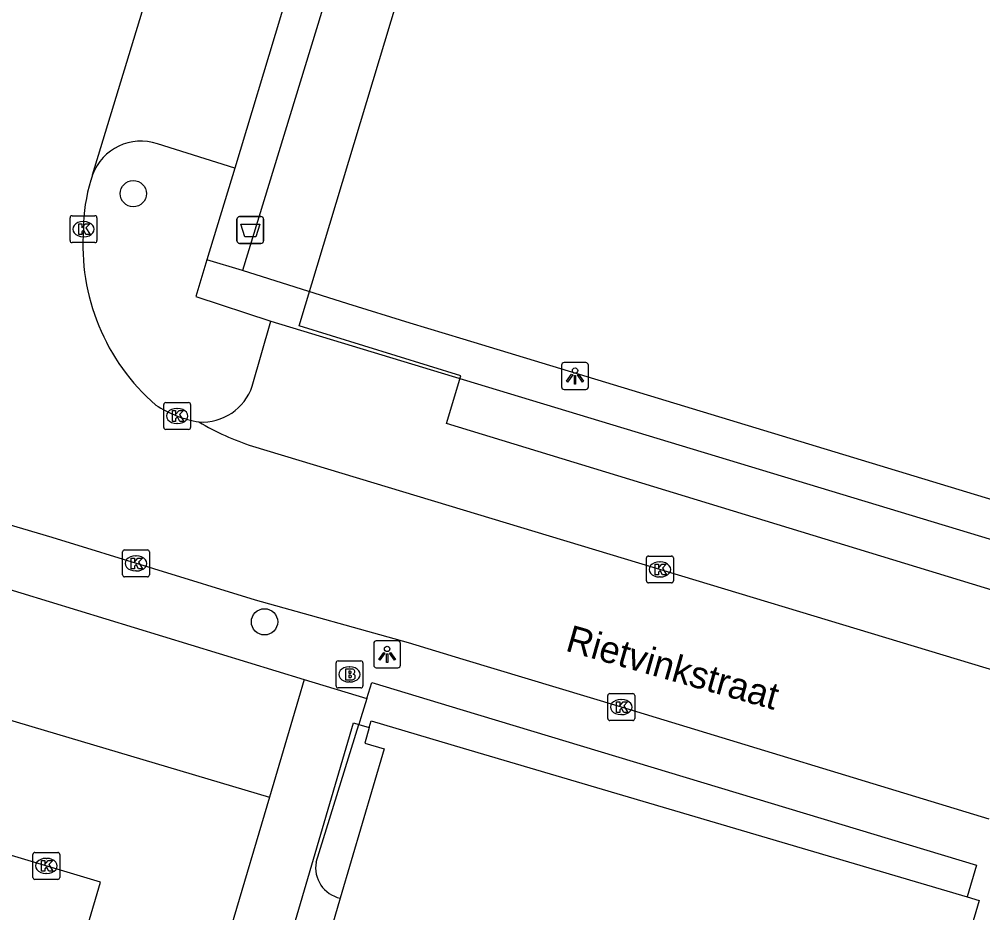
# Model space of a CAD drawing. Extents: x 161772 to 163123, y 383092 to 383917.
# Drawn here: x 162983.5 to 163019.32, y 383699.32 to 383732.53 of the extents above; entities that cross this region are included whole.
import ezdxf

# ---------------------------------------------------------------- set-up
doc = ezdxf.new("R2010")
doc.units = 0
for name, color, linetype in [('IMGEO_Afvalbak', 7, 'Continuous'), ('IMGEO_Boom', 7, 'Continuous'), ('IMGEO_Brandkraan', 7, 'Continuous'), ('IMGEO_Kolk', 7, 'Continuous'), ('IMGEO_Lichtpunt', 7, 'Continuous'), ('IMGEO_Openbare_ruimte_label', 7, 'Continuous'), ('IMGEO_Pand', 7, 'Continuous'), ('IMGEO_Pand_vergunning_verleend', 7, 'Continuous'), ('IMGEO_Rijbaan_lokaal_open', 7, 'Continuous'), ('IMGEO_Voetpad_open', 7, 'Continuous')]:
    doc.layers.add(name, color=color, linetype=linetype)

msp = doc.modelspace()

# ---------------------------------------------------------------- linework, layer by layer
at = {"layer": 'IMGEO_Afvalbak'}
for p, q in [((162991.595, 383724.294), (162991.595, 383725.094)), ((162991.595, 383725.094), (162991.595, 383724.294)), ((162991.695, 383725.194), (162992.485, 383725.194)), ((162992.485, 383725.194), (162991.695, 383725.194)), ((162992.585, 383725.094), (162992.585, 383724.294)), ((162992.585, 383724.294), (162992.585, 383725.094)), ((162992.485, 383724.194), (162991.695, 383724.194)), ((162991.695, 383724.194), (162992.485, 383724.194))]:
    msp.add_line(p, q, dxfattribs=at)
msp.add_lwpolyline([(162991.738, 383724.908), (162992.442, 383724.908), (162992.293, 383724.438), (162991.887, 383724.438), (162991.738, 383724.908)], dxfattribs=at)
for centre, start, end in [((162991.695, 383725.094), 90, 180), ((162991.695, 383725.094), 90, 180), ((162992.485, 383725.094), 0, 90), ((162992.485, 383725.094), 360, 90), ((162991.695, 383724.294), 180, 270), ((162991.695, 383724.294), 180, 270), ((162992.485, 383724.294), 270, 0), ((162992.485, 383724.294), 270, 0)]:
    msp.add_arc(centre, 0.1, start, end, dxfattribs=at)
at = {"layer": 'IMGEO_Boom'}
for centre in [(162987.743, 383726.045), (162992.62, 383710.129)]:
    msp.add_circle(centre, 0.489, dxfattribs=at)
at = {"layer": 'IMGEO_Brandkraan'}
for p, q in [((162995.277, 383707.748), (162995.277, 383708.6)), ((162995.352, 383708.674), (162996.204, 383708.674)), ((162996.278, 383708.6), (162996.278, 383707.748)), ((162995.765, 383708.454), (162995.79, 383708.454)), ((162995.788, 383707.894), (162995.763, 383707.894)), ((162996.204, 383707.674), (162995.352, 383707.674))]:
    msp.add_line(p, q, dxfattribs=at)
for points in [[(162995.277, 383707.748), (162995.277, 383708.6)], [(162995.352, 383708.674), (162996.204, 383708.674)], [(162996.278, 383708.6), (162996.278, 383707.748)], [(162995.625, 383708.374), (162995.625, 383707.974), (162995.838, 383707.974)], [(162995.856, 383708.374), (162995.625, 383708.374)], [(162995.804, 383708.293), (162995.75, 383708.293), (162995.75, 383708.217)], [(162995.75, 383708.217), (162995.803, 383708.217)], [(162995.812, 383708.141), (162995.75, 383708.141), (162995.75, 383708.06)], [(162995.75, 383708.06), (162995.812, 383708.06)], [(162996.204, 383707.674), (162995.352, 383707.674)]]:
    msp.add_lwpolyline(points, dxfattribs=at)
for centre, radius, start, end in [((162995.354, 383708.598), 0.0765, 91.552, 178.448), ((162995.354, 383708.598), 0.0765, 91.552, 178.448), ((162996.202, 383708.598), 0.0765, 1.552, 88.448), ((162996.202, 383708.598), 0.0765, 1.552, 88.448), ((162995.805, 383708.255), 0.0379, 267.8285, 90.9355), ((162995.86, 383708.229), 0.145, 59.4692, 91.5367), ((162995.885, 383708.276), 0.0922, 285.5137, 58.1501), ((162995.813, 383708.1), 0.0404, 269.8759, 90.5077), ((162995.844, 383708.225), 0.251, 268.6676, 293.5347), ((162995.89, 383708.084), 0.105, 301.3115, 78.989), ((162995.354, 383707.75), 0.0765, 181.552, 268.448), ((162995.354, 383707.75), 0.0765, 181.552, 268.448), ((162996.202, 383707.75), 0.0765, 271.552, 358.448), ((162996.202, 383707.75), 0.0765, 271.552, 358.448)]:
    msp.add_arc(centre, radius, start, end, dxfattribs=at)
for centre, major_axis, ratio, start_param, end_param in [((162995.764, 383708.174), (-0.387, 0.002), 0.722429, 4.712389, 7.853982), ((162995.789, 383708.174), (-0.39, 0.002), 0.717154, 1.570796, 4.712389)]:
    msp.add_ellipse(centre, major_axis=major_axis, ratio=ratio, start_param=start_param, end_param=end_param, dxfattribs=at)
at = {"layer": 'IMGEO_Kolk'}
for p, q in [((162985.391, 383724.299), (162985.391, 383725.151)), ((162985.466, 383725.225), (162986.318, 383725.225)), ((162986.392, 383725.151), (162986.392, 383724.299)), ((162985.879, 383725.005), (162985.904, 383725.005)), ((162985.902, 383724.445), (162985.877, 383724.445)), ((162986.318, 383724.225), (162985.466, 383724.225)), ((162988.948, 383718.281), (162989.8, 383718.281)), ((162988.873, 383717.355), (162988.873, 383718.207)), ((162989.361, 383718.061), (162989.386, 383718.061)), ((162989.874, 383718.207), (162989.874, 383717.355)), ((162989.8, 383717.281), (162988.948, 383717.281)), ((162989.384, 383717.501), (162989.359, 383717.501)), ((162987.342, 383711.875), (162987.342, 383712.727)), ((162987.417, 383712.801), (162988.269, 383712.801)), ((162987.83, 383712.581), (162987.855, 383712.581)), ((162988.343, 383712.727), (162988.343, 383711.875)), ((163006.891, 383712.576), (163007.743, 383712.576)), ((163006.816, 383711.65), (163006.816, 383712.502)), ((163007.304, 383712.356), (163007.329, 383712.356)), ((163007.817, 383712.502), (163007.817, 383711.65)), ((162988.269, 383711.801), (162987.417, 383711.801)), ((162987.853, 383712.021), (162987.828, 383712.021)), ((163007.327, 383711.796), (163007.302, 383711.796)), ((163007.743, 383711.576), (163006.891, 383711.576)), ((163005.379, 383706.535), (163005.379, 383707.387)), ((163005.454, 383707.461), (163006.306, 383707.461)), ((163005.867, 383707.241), (163005.892, 383707.241)), ((163006.38, 383707.387), (163006.38, 383706.535)), ((163006.306, 383706.461), (163005.454, 383706.461)), ((163005.89, 383706.681), (163005.865, 383706.681)), ((162984.01, 383700.631), (162984.01, 383701.483)), ((162984.085, 383701.557), (162984.937, 383701.557)), ((162985.011, 383701.483), (162985.011, 383700.631)), ((162984.498, 383701.337), (162984.523, 383701.337)), ((162984.521, 383700.777), (162984.496, 383700.777)), ((162984.937, 383700.557), (162984.085, 383700.557))]:
    msp.add_line(p, q, dxfattribs=at)
for points in [[(162985.391, 383724.299), (162985.391, 383725.151)], [(162985.466, 383725.225), (162986.318, 383725.225)], [(162986.392, 383725.151), (162986.392, 383724.299)], [(162985.712, 383724.925), (162985.835, 383724.925), (162985.835, 383724.774), (162985.965, 383724.925), (162986.129, 383724.925), (162985.983, 383724.774), (162986.136, 383724.525), (162985.984, 383724.525), (162985.899, 383724.689), (162985.835, 383724.622), (162985.835, 383724.525), (162985.712, 383724.525), (162985.712, 383724.925)], [(162986.318, 383724.225), (162985.466, 383724.225)], [(162988.948, 383718.281), (162989.8, 383718.281)], [(162988.873, 383717.355), (162988.873, 383718.207)], [(162989.194, 383717.981), (162989.317, 383717.981), (162989.317, 383717.83), (162989.447, 383717.981), (162989.611, 383717.981), (162989.465, 383717.83), (162989.618, 383717.581), (162989.466, 383717.581), (162989.381, 383717.745), (162989.317, 383717.678), (162989.317, 383717.581), (162989.194, 383717.581), (162989.194, 383717.981)], [(162989.874, 383718.207), (162989.874, 383717.355)], [(162989.8, 383717.281), (162988.948, 383717.281)], [(162987.342, 383711.875), (162987.342, 383712.727)], [(162987.417, 383712.801), (162988.269, 383712.801)], [(162988.343, 383712.727), (162988.343, 383711.875)], [(163006.891, 383712.576), (163007.743, 383712.576)], [(162987.663, 383712.501), (162987.786, 383712.501), (162987.786, 383712.35), (162987.916, 383712.501), (162988.08, 383712.501), (162987.934, 383712.35), (162988.087, 383712.101), (162987.935, 383712.101), (162987.85, 383712.265), (162987.786, 383712.198), (162987.786, 383712.101), (162987.663, 383712.101), (162987.663, 383712.501)], [(163006.816, 383711.65), (163006.816, 383712.502)], [(163007.137, 383712.276), (163007.26, 383712.276), (163007.26, 383712.125), (163007.39, 383712.276), (163007.554, 383712.276), (163007.408, 383712.125), (163007.561, 383711.876), (163007.409, 383711.876), (163007.324, 383712.04), (163007.26, 383711.973), (163007.26, 383711.876), (163007.137, 383711.876), (163007.137, 383712.276)], [(163007.817, 383712.502), (163007.817, 383711.65)], [(162988.269, 383711.801), (162987.417, 383711.801)], [(163007.743, 383711.576), (163006.891, 383711.576)], [(163005.379, 383706.535), (163005.379, 383707.387)], [(163005.454, 383707.461), (163006.306, 383707.461)], [(163005.7, 383707.161), (163005.823, 383707.161), (163005.823, 383707.01), (163005.953, 383707.161), (163006.117, 383707.161), (163005.971, 383707.01), (163006.124, 383706.761), (163005.972, 383706.761), (163005.887, 383706.925), (163005.823, 383706.858), (163005.823, 383706.761), (163005.7, 383706.761), (163005.7, 383707.161)], [(163006.38, 383707.387), (163006.38, 383706.535)], [(163006.306, 383706.461), (163005.454, 383706.461)], [(162984.01, 383700.631), (162984.01, 383701.483)], [(162984.085, 383701.557), (162984.937, 383701.557)], [(162985.011, 383701.483), (162985.011, 383700.631)], [(162984.331, 383701.257), (162984.454, 383701.257), (162984.454, 383701.106), (162984.584, 383701.257), (162984.748, 383701.257), (162984.602, 383701.106), (162984.755, 383700.857), (162984.603, 383700.857), (162984.518, 383701.021), (162984.454, 383700.954), (162984.454, 383700.857), (162984.331, 383700.857), (162984.331, 383701.257)], [(162984.937, 383700.557), (162984.085, 383700.557)]]:
    msp.add_lwpolyline(points, dxfattribs=at)
for centre, start, end in [((162985.468, 383725.149), 91.552, 178.448), ((162985.468, 383725.149), 91.552, 178.448), ((162986.316, 383725.149), 1.552, 88.448), ((162986.316, 383725.149), 1.552, 88.448), ((162985.468, 383724.301), 181.552, 268.448), ((162985.468, 383724.301), 181.552, 268.448), ((162986.316, 383724.301), 271.552, 358.448), ((162986.316, 383724.301), 271.552, 358.448), ((162988.95, 383718.205), 91.552, 178.448), ((162988.95, 383718.205), 91.552, 178.448), ((162989.798, 383718.205), 1.552, 88.448), ((162989.798, 383718.205), 1.552, 88.448), ((162988.95, 383717.357), 181.552, 268.448), ((162988.95, 383717.357), 181.552, 268.448), ((162989.798, 383717.357), 271.552, 358.448), ((162989.798, 383717.357), 271.552, 358.448), ((162987.419, 383712.725), 91.552, 178.448), ((162987.419, 383712.725), 91.552, 178.448), ((162988.267, 383712.725), 1.552, 88.448), ((162988.267, 383712.725), 1.552, 88.448), ((163006.893, 383712.5), 91.552, 178.448), ((163006.893, 383712.5), 91.552, 178.448), ((163007.741, 383712.5), 1.552, 88.448), ((163007.741, 383712.5), 1.552, 88.448), ((162987.419, 383711.877), 181.552, 268.448), ((162987.419, 383711.877), 181.552, 268.448), ((162988.267, 383711.877), 271.552, 358.448), ((162988.267, 383711.877), 271.552, 358.448), ((163006.893, 383711.652), 181.552, 268.448), ((163006.893, 383711.652), 181.552, 268.448), ((163007.741, 383711.652), 271.552, 358.448), ((163007.741, 383711.652), 271.552, 358.448), ((163005.456, 383707.385), 91.552, 178.448), ((163005.456, 383707.385), 91.552, 178.448), ((163006.304, 383707.385), 1.552, 88.448), ((163006.304, 383707.385), 1.552, 88.448), ((163005.456, 383706.537), 181.552, 268.448), ((163005.456, 383706.537), 181.552, 268.448), ((163006.304, 383706.537), 271.552, 358.448), ((163006.304, 383706.537), 271.552, 358.448), ((162984.087, 383701.481), 91.552, 178.448), ((162984.087, 383701.481), 91.552, 178.448), ((162984.935, 383701.481), 1.552, 88.448), ((162984.935, 383701.481), 1.552, 88.448), ((162984.087, 383700.633), 181.552, 268.448), ((162984.087, 383700.633), 181.552, 268.448), ((162984.935, 383700.633), 271.552, 358.448), ((162984.935, 383700.633), 271.552, 358.448)]:
    msp.add_arc(centre, 0.0765, start, end, dxfattribs=at)
for centre, major_axis, ratio, start_param, end_param in [((162985.878, 383724.725), (-0.387, 0.002), 0.722429, 4.712389, 7.853982), ((162985.903, 383724.725), (-0.39, 0.002), 0.717154, 1.570796, 4.712389), ((162989.36, 383717.781), (-0.387, 0.002), 0.722429, 4.712389, 7.853982), ((162989.385, 383717.781), (-0.39, 0.002), 0.717154, 1.570796, 4.712389), ((162987.829, 383712.301), (-0.387, 0.002), 0.722429, 4.712389, 7.853982), ((162987.854, 383712.301), (-0.39, 0.002), 0.717154, 1.570796, 4.712389), ((163007.303, 383712.076), (-0.387, 0.002), 0.722429, 4.712389, 7.853982), ((163007.328, 383712.076), (-0.39, 0.002), 0.717154, 1.570796, 4.712389), ((163005.866, 383706.961), (-0.387, 0.002), 0.722429, 4.712389, 7.853982), ((163005.891, 383706.961), (-0.39, 0.002), 0.717154, 1.570796, 4.712389), ((162984.497, 383701.057), (-0.387, 0.002), 0.722429, 4.712389, 7.853982), ((162984.522, 383701.057), (-0.39, 0.002), 0.717154, 1.570796, 4.712389)]:
    msp.add_ellipse(centre, major_axis=major_axis, ratio=ratio, start_param=start_param, end_param=end_param, dxfattribs=at)
at = {"layer": 'IMGEO_Lichtpunt'}
for p, q in [((163003.662, 383719.669), (163003.662, 383718.862)), ((163003.662, 383719.669), (163003.662, 383718.862)), ((163004.564, 383719.764), (163003.756, 383719.764)), ((163004.564, 383719.764), (163003.756, 383719.764)), ((163004.658, 383718.862), (163004.658, 383719.669)), ((163004.658, 383718.862), (163004.658, 383719.669)), ((163003.756, 383718.768), (163004.564, 383718.768)), ((163003.756, 383718.768), (163004.564, 383718.768)), ((162996.678, 383709.325), (162996.678, 383708.518)), ((162996.678, 383709.325), (162996.678, 383708.518)), ((162997.58, 383709.42), (162996.772, 383709.42)), ((162997.58, 383709.42), (162996.772, 383709.42)), ((162997.674, 383708.518), (162997.674, 383709.325)), ((162997.674, 383708.518), (162997.674, 383709.325)), ((162996.772, 383708.424), (162997.58, 383708.424)), ((162996.772, 383708.424), (162997.58, 383708.424))]:
    msp.add_line(p, q, dxfattribs=at)
for points in [[(163004.036, 383719.333), (163004.075, 383719.305), (163003.887, 383719.043), (163003.849, 383719.07), (163004.036, 383719.333)], [(163004.248, 383719.305), (163004.286, 383719.332), (163004.473, 383719.07), (163004.434, 383719.042), (163004.248, 383719.305)], [(163004.138, 383719.285), (163004.185, 383719.285), (163004.185, 383718.963), (163004.138, 383718.963), (163004.138, 383719.285)], [(162997.052, 383708.989), (162997.091, 383708.961), (162996.903, 383708.699), (162996.865, 383708.726), (162997.052, 383708.989)], [(162997.154, 383708.941), (162997.201, 383708.941), (162997.201, 383708.619), (162997.154, 383708.619), (162997.154, 383708.941)], [(162997.264, 383708.961), (162997.302, 383708.988), (162997.489, 383708.726), (162997.45, 383708.698), (162997.264, 383708.961)]]:
    msp.add_lwpolyline(points, dxfattribs=at)
for centre in [(163004.161, 383719.467), (162997.177, 383709.123)]:
    msp.add_circle(centre, 0.0994, dxfattribs=at)
for centre, start, end in [((163003.756, 383719.669), 90, 180), ((163003.756, 383719.669), 90, 180), ((163004.564, 383719.669), 0, 90), ((163004.564, 383719.669), 0, 90), ((163003.756, 383718.862), 180, 270), ((163003.756, 383718.862), 180, 270), ((163004.564, 383718.862), 270, 0), ((163004.564, 383718.862), 270, 360), ((162996.772, 383709.325), 90, 180), ((162996.772, 383709.325), 90, 180), ((162997.58, 383709.325), 0, 90), ((162997.58, 383709.325), 0, 90), ((162996.772, 383708.518), 180, 270), ((162996.772, 383708.518), 180, 270), ((162997.58, 383708.518), 270, 0), ((162997.58, 383708.518), 270, 360)]:
    msp.add_arc(centre, 0.0946, start, end, dxfattribs=at)
at = {"layer": 'IMGEO_Pand'}
for points in [[(162996.515, 383706.2), (162996.587, 383706.445), (163000, 383705.438), (163018.734, 383699.908)], [(162996.515, 383706.2), (162996.346, 383705.624), (162997.065, 383705.413), (162995.435, 383699.859)], [(162995.435, 383699.859), (162995.146, 383698.875), (162994.699, 383699.006), (162994.555, 383698.518), (162994.998, 383698.388), (162993.219, 383692.326), (162992.942, 383692.407), (162992.823, 383692.002), (162993.095, 383691.922), (162991.325, 383685.893), (162991.05, 383685.974), (162990.903, 383685.476), (162991.184, 383685.394), (162989.398, 383679.31), (162989.128, 383679.389), (162989.018, 383679.012), (162989.385, 383678.904), (162989.444, 383679.107), (162995.01, 383677.473)], [(163018.734, 383699.908), (163019.182, 383699.776), (163017.069, 383692.58), (163048.103, 383683.459)]]:
    msp.add_lwpolyline(points, dxfattribs=at)
at = {"layer": 'IMGEO_Pand_vergunning_verleend'}
msp.add_lwpolyline([(162993.909, 383721.134), (163001.45, 383746.157), (163009.166, 383743.831), (163009.809, 383745.965), (163011.405, 383745.484), (163016.15, 383761.229), (163023.626, 383758.976), (163024.262, 383761.086), (163067.776, 383747.972), (163075.772, 383712.068), (163041.89, 383704.522), (162999.381, 383717.505), (162999.921, 383719.274), (162993.909, 383721.134)], dxfattribs=at)
at = {"layer": 'IMGEO_Rijbaan_lokaal_open'}
for points in [[(162986.23, 383726.745), (162988.554, 383734.402), (162988.839, 383735.552), (162991.594, 383744.69), (162993.179, 383750), (162998.008, 383765.744)], [(162986.23, 383726.745), (162986.168, 383726.54)], [(162992.177, 383716.656), (163000, 383714.29), (163023.283, 383707.249)], [(163019.55, 383702.793), (163005.885, 383706.961), (163000, 383708.733), (162997.967, 383709.345), (162992.281, 383710.933), (162984.721, 383713.266), (162978.169, 383715.193), (162977.562, 383715.386)], [(162960.329, 383713.218), (162964.633, 383711.909), (162974.995, 383708.907), (162992.806, 383703.612)], [(162945.085, 383702.317), (162949.375, 383700.996), (162970.159, 383694.849), (162983.698, 383690.865), (162986.528, 383700.457), (162969.726, 383705.484), (162955.633, 383709.603), (162951.76, 383710.591)], [(162992.806, 383703.612), (162991.385, 383698.8), (162988.752, 383689.804), (162988.66, 383689.445), (162987.249, 383684.588)]]:
    msp.add_lwpolyline(points, dxfattribs=at)
for centre, radius, start, end in [((162991.826, 383724.748), 5.935, 162.4243, 180.2115), ((162993.735, 383724.126), 7.867, 175.625, 229.0313), ((162990.876, 383721.709), 4.207, 236.8767, 260.5086), ((162995.13, 383725.827), 9.634, 239.0963, 252.15)]:
    msp.add_arc(centre, radius, start, end, dxfattribs=at)
at = {"layer": 'IMGEO_Voetpad_open'}
for points in [[(162999.363, 383763.289), (163000, 383763.096), (163002.21, 383762.419), (163000, 383755.262), (162998.375, 383750), (162993.209, 383732.617), (162991.514, 383726.989)], [(163002.358, 383757.69), (163001.626, 383755.298), (163000, 383749.985), (162991.799, 383723.184)], [(162991.514, 383726.989), (162988.645, 383727.898)], [(162991.514, 383726.989), (162990.48, 383723.585)], [(162990.48, 383723.585), (162990.067, 383722.223), (162992.857, 383721.304)], [(162991.799, 383723.184), (162990.48, 383723.585)], [(163046.723, 383710.772), (163036.754, 383709.471), (163033.251, 383710.535), (163000, 383720.632), (162998.032, 383721.23), (162995.718, 383721.946), (162991.799, 383723.184)], [(162992.165, 383718.889), (162992.857, 383721.304)], [(162992.857, 383721.304), (163000, 383719.14), (163023.893, 383711.901), (163022.751, 383708.172), (163023.283, 383707.249)], [(162962.712, 383714.613), (162963.534, 383717.328), (162994.098, 383707.986)], [(162994.098, 383707.986), (162993.884, 383707.262), (162992.806, 383703.612)], [(162994.098, 383707.986), (162996.422, 383707.276)], [(162996.422, 383707.276), (162996.607, 383707.874), (163000, 383706.843), (163019.081, 383701.085), (163018.734, 383699.908)], [(162996.422, 383707.276), (162996.201, 383706.562), (162996.124, 383706.315)], [(162987.675, 383678.251), (162995.928, 383706.372), (162996.124, 383706.315)], [(162994.541, 383701.2), (162996.124, 383706.315)], [(162996.124, 383706.315), (162996.515, 383706.2)]]:
    msp.add_lwpolyline(points, dxfattribs=at)
for centre, radius, start, end in [((162988.026, 383726.088), 1.913, 71.1319, 159.9108), ((162990.307, 383719.517), 1.961, 266.338, 341.3217), ((162995.672, 383700.985), 1.151, 169.2465, 258.1336)]:
    msp.add_arc(centre, radius, start, end, dxfattribs=at)

# ---------------------------------------------------------------- texts
at = {"layer": 'IMGEO_Openbare_ruimte_label'}
msp.add_text('Rietvinkstraat', height=1, rotation=344.1569, dxfattribs=at).set_placement((163003.765, 383709.063))

doc.saveas('drawing.dxf')
